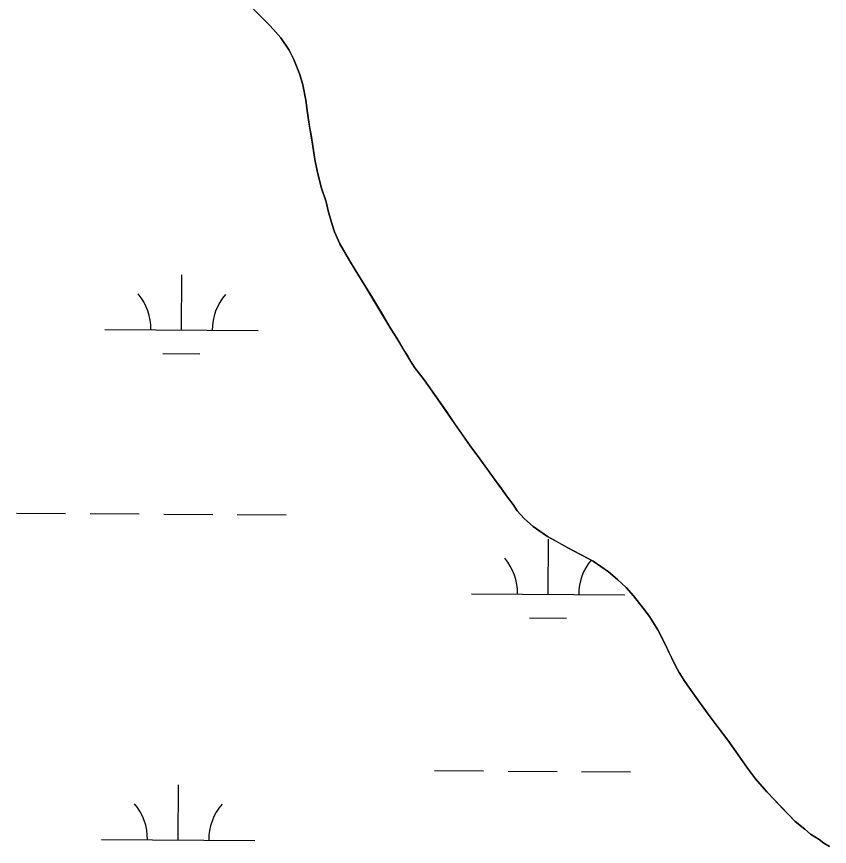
# Model space of a CAD drawing. Extents: x 3172231 to 3210228, y 940198 to 965780.
# Drawn here: x 3200961 to 3201492, y 952000 to 952542 of the extents above; entities that cross this region are included whole.
import ezdxf

# ---------------------------------------------------------------- set-up
doc = ezdxf.new("R2010")
doc.units = 0
for name, color, linetype in [('V-SITE-VEGE', 7, 'Continuous'), ('V-TOPO-SHOR', 7, 'Continuous'), ('V-WETL-SWMP', 7, 'Continuous')]:
    doc.layers.add(name, color=color, linetype=linetype)

msp = doc.modelspace()

# ---------------------------------------------------------------- linework, layer by layer
at = {"layer": 'V-SITE-VEGE'}
for p, q in [((3201126.94, 952535.83), (3201111.645, 952551.106)), ((3201133.823, 952528.025), (3201126.94, 952535.83)), ((3201139.187, 952520.058), (3201133.823, 952528.025)), ((3201142.365, 952513.963), (3201139.187, 952520.058)), ((3201146.199, 952503.981), (3201142.365, 952513.963)), ((3201148.192, 952497.383), (3201146.199, 952503.981)), ((3201150.166, 952487.237), (3201148.192, 952497.383)), ((3201150.977, 952480.647), (3201150.166, 952487.237)), ((3201152.122, 952473.042), (3201150.977, 952480.647)), ((3201154.581, 952458.841), (3201152.122, 952473.042)), ((3201156.048, 952448.532), (3201154.581, 952458.841)), ((3201157.533, 952441.263), (3201156.048, 952448.532)), ((3201160.181, 952430.61), (3201157.533, 952441.263)), ((3201163.339, 952420.966), (3201160.181, 952430.61)), ((3201164.83, 952415.047), (3201163.339, 952420.966)), ((3201167.15, 952406.761), (3201164.83, 952415.047)), ((3201168.811, 952401.518), (3201167.15, 952406.761)), ((3201172.319, 952393.559), (3201168.811, 952401.518)), ((3201178.684, 952382.719), (3201172.319, 952393.559)), ((3201182.367, 952376.62), (3201178.684, 952382.719)), ((3201188.734, 952366.454), (3201182.367, 952376.62)), ((3201205.646, 952338.163), (3201188.734, 952366.454)), ((3201209.499, 952332.066), (3201205.646, 952338.163)), ((3201219.38, 952315.801), (3201209.499, 952332.066)), ((3201221.391, 952312.749), (3201219.38, 952315.801)), ((3201227.431, 952304.781), (3201221.391, 952312.749)), ((3201232.631, 952297.492), (3201227.431, 952304.781)), ((3201257.444, 952261.896), (3201232.631, 952297.492)), ((3201263.818, 952253.253), (3201257.444, 952261.896)), ((3201281.76, 952228.335), (3201263.818, 952253.253)), ((3201285.453, 952223.418), (3201281.76, 952228.335)), ((3201288.134, 952219.35), (3201285.453, 952223.418)), ((3201292.838, 952214.259), (3201288.134, 952219.35)), ((3201298.554, 952209.164), (3201292.838, 952214.259)), ((3201307.977, 952202.698), (3201298.554, 952209.164)), ((3201321.113, 952195.2), (3201307.977, 952202.698)), ((3201337.787, 952186.5), (3201321.113, 952195.2)), ((3201347.718, 952179.695), (3201337.787, 952186.5)), ((3201353.602, 952174.597), (3201347.718, 952179.695)), ((3201359.15, 952169.332), (3201353.602, 952174.597)), ((3201364.02, 952163.905), (3201359.15, 952169.332)), ((3201370.228, 952155.936), (3201364.02, 952163.905)), ((3201374.422, 952150.341), (3201370.228, 952155.936)), ((3201379.952, 952141.698), (3201374.422, 952150.341)), ((3201384.465, 952132.892), (3201379.952, 952141.698)), ((3201391.148, 952118.673), (3201384.465, 952132.892)), ((3201393.827, 952113.932), (3201391.148, 952118.673)), ((3201397.511, 952108.001), (3201393.827, 952113.932)), ((3201400.196, 952104.271), (3201397.511, 952108.001)), ((3201402.711, 952100.544), (3201400.196, 952104.271)), ((3201412.101, 952087.492), (3201402.711, 952100.544)), ((3201425.522, 952069.859), (3201412.101, 952087.492)), ((3201430.889, 952062.4), (3201425.522, 952069.859)), ((3201438.432, 952051.384), (3201430.889, 952062.4)), ((3201443.634, 952044.601), (3201438.432, 952051.384)), ((3201451.021, 952035.95), (3201443.634, 952044.601)), ((3201469.5, 952016.77), (3201451.021, 952035.95)), ((3201475.892, 952011.671), (3201469.5, 952016.77)), ((3201479.593, 952008.443), (3201475.892, 952011.671)), ((3201485.147, 952004.867), (3201479.593, 952008.443)), ((3201488.174, 952002.658), (3201485.147, 952004.867)), ((3201491.881, 952000.444), (3201488.174, 952002.658))]:
    msp.add_line(p, q, dxfattribs=at)
at = {"layer": 'V-TOPO-SHOR'}
msp.add_lwpolyline([(3201119.546, 952543.297), (3201122.401, 952540.411), (3201126.94, 952535.828), (3201133.823, 952528.025), (3201139.187, 952520.058), (3201142.365, 952513.963), (3201146.199, 952503.979), (3201148.192, 952497.383), (3201150.166, 952487.237), (3201150.977, 952480.647), (3201152.122, 952473.042), (3201152.611, 952469.999), (3201153.596, 952464.42), (3201154.581, 952458.841), (3201156.05, 952448.532), (3201157.533, 952441.263), (3201160.181, 952430.61), (3201163.339, 952420.966), (3201164.83, 952415.047), (3201167.15, 952406.761), (3201168.813, 952401.516), (3201172.319, 952393.559), (3201178.682, 952382.719), (3201182.367, 952376.62), (3201188.734, 952366.454), (3201192.918, 952359.339), (3201199.449, 952348.497), (3201205.646, 952338.163), (3201209.499, 952332.064), (3201214.189, 952324.271), (3201216.701, 952320.204), (3201219.38, 952315.801), (3201221.391, 952312.749), (3201227.431, 952304.781), (3201232.631, 952297.492), (3201241.517, 952284.78), (3201247.718, 952275.797), (3201257.444, 952261.898), (3201263.818, 952253.253), (3201272.034, 952241.895), (3201276.562, 952235.624), (3201281.76, 952228.335), (3201285.453, 952223.418), (3201288.134, 952219.35), (3201290.317, 952216.975), (3201292.836, 952214.259), (3201298.554, 952209.164), (3201302.255, 952206.612), (3201307.977, 952202.698), (3201315.386, 952198.438), (3201321.113, 952195.2), (3201330.714, 952190.252), (3201337.787, 952186.5), (3201347.718, 952179.695), (3201353.602, 952174.597), (3201359.15, 952169.334), (3201364.02, 952163.905), (3201370.228, 952155.936), (3201374.422, 952150.341), (3201379.952, 952141.698), (3201384.465, 952132.894), (3201387.138, 952127.137), (3201391.148, 952118.673), (3201393.827, 952113.932), (3201397.511, 952108.001), (3201400.196, 952104.271), (3201402.711, 952100.544), (3201405.896, 952096.137), (3201412.101, 952087.492), (3201417.133, 952080.879), (3201425.522, 952069.859), (3201430.889, 952062.4), (3201438.432, 952051.384), (3201443.634, 952044.601), (3201451.021, 952035.95), (3201455.556, 952031.197), (3201461.771, 952024.747), (3201465.638, 952020.844), (3201469.5, 952016.77), (3201475.892, 952011.671), (3201479.593, 952008.443), (3201485.147, 952004.867), (3201488.174, 952002.658), (3201491.881, 952000.444)], dxfattribs=at)
at = {"layer": 'V-WETL-SWMP'}
for p, q in [((3201119.546, 952543.297), (3201122.402, 952540.411)), ((3201122.402, 952540.411), (3201126.939, 952535.828)), ((3201126.939, 952535.828), (3201133.823, 952528.024)), ((3201133.823, 952528.024), (3201139.187, 952520.059)), ((3201139.187, 952520.059), (3201142.365, 952513.963)), ((3201142.365, 952513.963), (3201146.199, 952503.979)), ((3201146.199, 952503.979), (3201148.192, 952497.382)), ((3201148.192, 952497.382), (3201150.166, 952487.238)), ((3201150.166, 952487.238), (3201150.977, 952480.647)), ((3201150.977, 952480.647), (3201152.121, 952473.042)), ((3201152.121, 952473.042), (3201152.612, 952469.999)), ((3201152.612, 952469.999), (3201153.597, 952464.421)), ((3201153.597, 952464.421), (3201154.582, 952458.842)), ((3201154.582, 952458.842), (3201156.049, 952448.532)), ((3201156.049, 952448.532), (3201157.532, 952441.263)), ((3201157.532, 952441.263), (3201160.18, 952430.609)), ((3201160.18, 952430.609), (3201163.339, 952420.966)), ((3201163.339, 952420.966), (3201164.829, 952415.047)), ((3201164.829, 952415.047), (3201167.151, 952406.76)), ((3201167.151, 952406.76), (3201168.814, 952401.516)), ((3201168.814, 952401.516), (3201172.32, 952393.56)), ((3201172.32, 952393.56), (3201178.682, 952382.719)), ((3201178.682, 952382.719), (3201182.367, 952376.62)), ((3201069.017, 952337.287), (3201069.262, 952373.286)), ((3201182.367, 952376.62), (3201188.733, 952366.454)), ((3201188.733, 952366.454), (3201192.918, 952359.339)), ((3201192.918, 952359.339), (3201199.45, 952348.497)), ((3201199.45, 952348.497), (3201205.646, 952338.163)), ((3201019.018, 952337.627), (3201119.016, 952336.946)), ((3201205.646, 952338.163), (3201209.499, 952332.064)), ((3201209.499, 952332.064), (3201214.188, 952324.271)), ((3201214.188, 952324.271), (3201216.701, 952320.204)), ((3201056.912, 952321.938), (3201080.911, 952321.774)), ((3201216.701, 952320.204), (3201219.381, 952315.8)), ((3201219.381, 952315.8), (3201221.392, 952312.749)), ((3201221.392, 952312.749), (3201227.431, 952304.781)), ((3201227.431, 952304.781), (3201232.63, 952297.492)), ((3201232.63, 952297.492), (3201241.516, 952284.78)), ((3201241.516, 952284.78), (3201247.719, 952275.797)), ((3201247.719, 952275.797), (3201257.444, 952261.898)), ((3201257.444, 952261.898), (3201263.817, 952253.253)), ((3201263.817, 952253.253), (3201272.035, 952241.895)), ((3201272.035, 952241.895), (3201276.563, 952235.623)), ((3201276.563, 952235.623), (3201281.761, 952228.334)), ((3201281.761, 952228.334), (3201285.452, 952223.418)), ((3201285.452, 952223.418), (3201288.133, 952219.351)), ((3200961.358, 952217.946), (3200993.357, 952217.728)), ((3201009.357, 952217.619), (3201041.356, 952217.401)), ((3201057.356, 952217.292), (3201089.355, 952217.074)), ((3201105.355, 952216.966), (3201137.354, 952216.748)), ((3201288.133, 952219.351), (3201290.317, 952216.975)), ((3201290.317, 952216.975), (3201292.836, 952214.26)), ((3201292.836, 952214.26), (3201298.553, 952209.164)), ((3201298.553, 952209.164), (3201302.255, 952206.612)), ((3201302.255, 952206.612), (3201307.977, 952202.698)), ((3201307.977, 952202.698), (3201315.387, 952198.438)), ((3201308.32, 952164.841), (3201308.566, 952200.84)), ((3201315.387, 952198.438), (3201321.113, 952195.2)), ((3201321.113, 952195.2), (3201330.714, 952190.253)), ((3201330.714, 952190.253), (3201337.788, 952186.501)), ((3201337.788, 952186.501), (3201347.718, 952179.695)), ((3201347.718, 952179.695), (3201353.603, 952174.598)), ((3201353.603, 952174.598), (3201359.15, 952169.335)), ((3201359.15, 952169.335), (3201364.02, 952163.905)), ((3201258.322, 952165.181), (3201358.319, 952164.5)), ((3201364.02, 952163.905), (3201370.228, 952155.936)), ((3201370.228, 952155.936), (3201374.422, 952150.341)), ((3201296.216, 952149.492), (3201320.215, 952149.328)), ((3201374.422, 952150.341), (3201379.951, 952141.699)), ((3201379.951, 952141.699), (3201384.466, 952132.894)), ((3201384.466, 952132.894), (3201387.139, 952127.138)), ((3201387.139, 952127.138), (3201391.149, 952118.673)), ((3201391.149, 952118.673), (3201393.827, 952113.931)), ((3201393.827, 952113.931), (3201397.512, 952108.001)), ((3201397.512, 952108.001), (3201400.196, 952104.271)), ((3201400.196, 952104.271), (3201402.71, 952100.543)), ((3201402.71, 952100.543), (3201405.896, 952096.136)), ((3201405.896, 952096.136), (3201412.101, 952087.491)), ((3201412.101, 952087.491), (3201417.134, 952080.878)), ((3201417.134, 952080.878), (3201425.522, 952069.858)), ((3201425.522, 952069.858), (3201430.889, 952062.399)), ((3201430.889, 952062.399), (3201438.433, 952051.383)), ((3201234.128, 952049.911), (3201266.128, 952049.693)), ((3201282.127, 952049.584), (3201314.127, 952049.367)), ((3201330.126, 952049.258), (3201362.125, 952049.04)), ((3201438.433, 952051.383), (3201443.634, 952044.601)), ((3201443.634, 952044.601), (3201451.021, 952035.949)), ((3201066.752, 952004.619), (3201066.997, 952040.619)), ((3201451.021, 952035.949), (3201455.556, 952031.197)), ((3201455.556, 952031.197), (3201461.772, 952024.748)), ((3201461.772, 952024.748), (3201465.637, 952020.844)), ((3201465.637, 952020.844), (3201469.501, 952016.771)), ((3201469.501, 952016.771), (3201475.892, 952011.671)), ((3201475.892, 952011.671), (3201479.592, 952008.444)), ((3201016.753, 952004.96), (3201116.751, 952004.279)), ((3201479.592, 952008.444), (3201485.147, 952004.868)), ((3201485.147, 952004.868), (3201488.175, 952002.657)), ((3201488.175, 952002.657), (3201491.88, 952000.443))]:
    msp.add_line(p, q, dxfattribs=at)
for centre, start, end in [((3201013.778, 952338.138), 358.83817, 40.38182), ((3201124.262, 952337.385), 138.83816, 180.38182), ((3201253.082, 952165.692), 358.83817, 40.38182), ((3201363.565, 952164.94), 140.65391, 180.38182), ((3201011.514, 952005.47), 358.83817, 40.38182), ((3201121.997, 952004.718), 138.83816, 180.38182)]:
    msp.add_arc(centre, 35.246, start, end, dxfattribs=at)

doc.saveas('drawing.dxf')
